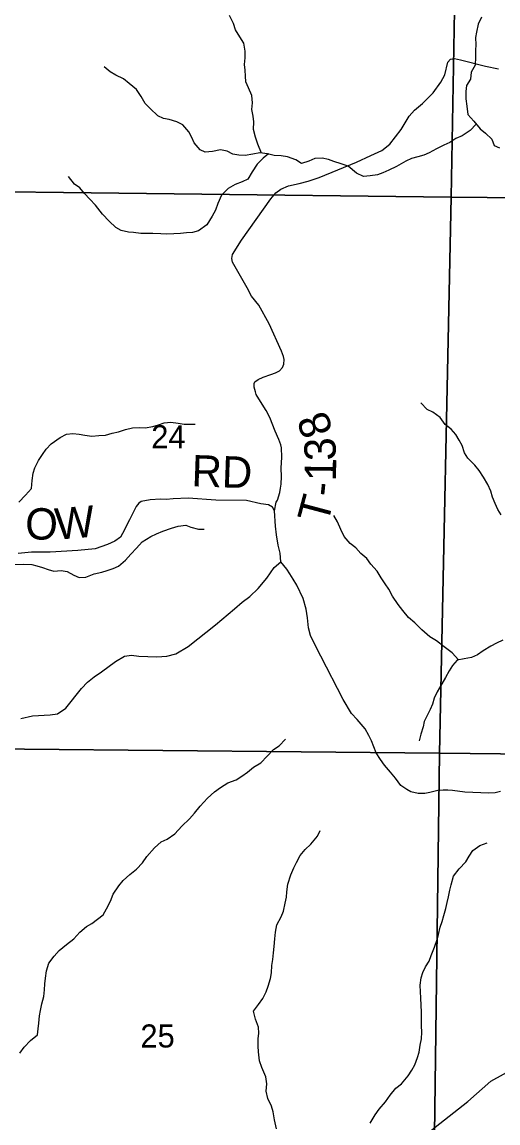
# Model space of a CAD drawing. Extents: x 2043100 to 2470832, y 443715 to 810583.
# Drawn here: x 2254313 to 2258867, y 645735 to 656261 of the extents above; entities that cross this region are included whole.
import ezdxf

# ---------------------------------------------------------------- set-up
doc = ezdxf.new("R2010")
doc.units = 0
for name, color, linetype in [('GM_X_County_Road', 7, 'Continuous'), ('GM_X_County_Road_Text', 7, 'Continuous'), ('GM_X_Minor_River', 7, 'Continuous'), ('GM_X_Section', 7, 'Continuous'), ('GM_X_Section_Text', 7, 'Continuous'), ('GM_X_State_Route', 7, 'Continuous'), ('GM_X_Township_Road', 7, 'Continuous'), ('GM_X_Township_Road_Text', 7, 'Continuous')]:
    doc.layers.add(name, color=color, linetype=linetype)

msp = doc.modelspace()

# ---------------------------------------------------------------- linework, layer by layer
at = {"layer": 'GM_X_County_Road'}
msp.add_lwpolyline([(2254302, 649603), (2254414, 649628), (2254584, 649636), (2254653, 649647), (2254732, 649702), (2254884, 649887), (2254941, 649949), (2255004, 649999), (2255075, 650047), (2255208, 650147), (2255295, 650197), (2255360, 650206), (2255432, 650198), (2255602, 650190), (2255699, 650198), (2255785, 650221), (2255904, 650290), (2256166, 650497), (2256345, 650649), (2256421, 650714), (2256493, 650768), (2256574, 650846), (2256657, 650943), (2256725, 651044), (2256790, 651101), (2256782, 651183), (2256764, 651259), (2256747, 651358), (2256737, 651442), (2256729, 651586), (2256710, 651622), (2256673, 651646), (2256598, 651654), (2256462, 651686), (2256169, 651690), (2255904, 651708), (2255760, 651702), (2255692, 651696), (2255638, 651700), (2255538, 651692), (2255452, 651676), (2255430, 651660), (2255404, 651628), (2255342, 651502), (2255276, 651369), (2255256, 651335), (2255202, 651297), (2255130, 651265), (2255012, 651225), (2254849, 651207), (2254583, 651191), (2254459, 651191), (2254405, 651191), (2254277, 651179)], dxfattribs=at)
at = {"layer": 'GM_X_Minor_River'}
for points in [[(2256604, 655008), (2256570, 655092), (2256546, 655160), (2256527, 655234), (2256532, 655306), (2256526, 655362), (2256511, 655424), (2256518, 655488), (2256513, 655558), (2256479, 655632), (2256456, 655690), (2256450, 655744), (2256447, 655800), (2256442, 655854), (2256448, 655918), (2256449, 655982), (2256436, 656058), (2256398, 656120), (2256355, 656187), (2256338, 656245), (2256298, 656323)], [(2258709, 656308), (2258678, 656239), (2258660, 656163), (2258651, 656113), (2258654, 656041), (2258652, 655991), (2258651, 655923), (2258648, 655848), (2258612, 655782), (2258603, 655714), (2258566, 655655), (2258560, 655595), (2258559, 655525), (2258568, 655455), (2258577, 655377), (2258635, 655312), (2258696, 655240), (2258746, 655198), (2258809, 655141), (2258832, 655079), (2258882, 655058)], [(2258659, 655284), (2258602, 655223), (2258525, 655174), (2258465, 655148), (2258405, 655109), (2258348, 655082), (2258278, 655047), (2258209, 655011), (2258157, 654988), (2258099, 654972), (2258039, 654955), (2257985, 654930), (2257896, 654879), (2257822, 654843), (2257765, 654820), (2257713, 654801), (2257643, 654789), (2257581, 654784), (2257513, 654815), (2257434, 654881), (2257368, 654904), (2257298, 654927), (2257246, 654945), (2257185, 654960), (2257116, 654955), (2257056, 654931), (2256986, 654908), (2256932, 654942), (2256853, 654971), (2256793, 654980), (2256725, 654986), (2256663, 655001), (2256589, 655010), (2256523, 654998), (2256449, 654985), (2256389, 654988), (2256331, 654998), (2256277, 655027), (2256213, 655040), (2256135, 655022), (2256067, 655017), (2256017, 655040), (2255962, 655106), (2255938, 655158), (2255909, 655212), (2255853, 655279), (2255796, 655305), (2255720, 655328), (2255668, 655339), (2255614, 655363), (2255541, 655434), (2255491, 655480), (2255452, 655547), (2255409, 655617), (2255339, 655674), (2255284, 655716), (2255212, 655753), (2255158, 655783), (2255099, 655832)], [(2256672, 654999), (2256620, 654960), (2256562, 654902), (2256515, 654827), (2256474, 654759), (2256420, 654732), (2256354, 654707), (2256287, 654669), (2256223, 654604), (2256188, 654527), (2256165, 654463), (2256134, 654403), (2256080, 654322), (2256001, 654263), (2255945, 654247), (2255887, 654244), (2255829, 654239), (2255765, 654235), (2255695, 654232), (2255643, 654234), (2255565, 654239), (2255509, 654238), (2255449, 654240), (2255381, 654249), (2255331, 654252), (2255263, 654268), (2255211, 654295), (2255146, 654355), (2255084, 654422), (2255017, 654510), (2254962, 654567), (2254912, 654621), (2254867, 654674), (2254815, 654710), (2254758, 654785)], [(2258896, 651549), (2258865, 651601), (2258839, 651657), (2258814, 651719), (2258798, 651775), (2258771, 651840), (2258730, 651908), (2258688, 651972), (2258647, 652023), (2258580, 652091), (2258548, 652142), (2258523, 652212), (2258497, 652264), (2258464, 652316), (2258418, 652367), (2258363, 652413), (2258313, 652480), (2258244, 652532), (2258190, 652557), (2258129, 652621)], [(2254282, 651670), (2254348, 651737), (2254405, 651802), (2254412, 651876), (2254421, 651946), (2254437, 651998), (2254470, 652067), (2254510, 652127), (2254543, 652178), (2254592, 652228), (2254680, 652287), (2254739, 652320), (2254801, 652327), (2254859, 652321), (2254915, 652312), (2254982, 652302), (2255047, 652307), (2255111, 652312), (2255177, 652330), (2255237, 652343), (2255305, 652364), (2255371, 652380), (2255437, 652385), (2255493, 652382), (2255564, 652394), (2255620, 652409), (2255672, 652430), (2255738, 652436), (2255808, 652425), (2255864, 652417), (2255914, 652416), (2255970, 652415)], [(2258490, 650164), (2258428, 650229), (2258353, 650288), (2258279, 650344), (2258216, 650381), (2258139, 650448), (2258073, 650516), (2258012, 650567), (2257956, 650633), (2257913, 650692), (2257858, 650772), (2257824, 650837), (2257787, 650889), (2257751, 650945), (2257710, 651011), (2257651, 651078), (2257611, 651130), (2257554, 651179), (2257506, 651233), (2257453, 651274), (2257395, 651342), (2257362, 651409), (2257331, 651483), (2257297, 651543)], [(2255464, 651292), (2255545, 651343), (2255601, 651368), (2255661, 651392), (2255744, 651421), (2255806, 651442), (2255880, 651450), (2255930, 651431), (2256002, 651412), (2256056, 651412)], [(2254242, 651075), (2254328, 651078), (2254406, 651075), (2254456, 651062), (2254511, 651046), (2254563, 651025), (2254619, 651011), (2254687, 651016), (2254745, 651006), (2254809, 650971), (2254861, 650950), (2254923, 650954), (2255003, 650985), (2255077, 651000), (2255129, 651016), (2255184, 651035), (2255236, 651057), (2255304, 651116), (2255355, 651173), (2255408, 651229), (2255464, 651292)], [(2258912, 650352), (2258853, 650323), (2258799, 650293), (2258725, 650248), (2258672, 650211), (2258614, 650185), (2258542, 650172), (2258476, 650161), (2258433, 650109), (2258399, 650058), (2258366, 649994), (2258331, 649932), (2258284, 649857), (2258258, 649795), (2258241, 649740), (2258217, 649688), (2258192, 649636), (2258160, 649573), (2258151, 649521), (2258130, 649453), (2258114, 649387)], [(2255507, 648281), (2255582, 648366), (2255645, 648421), (2255703, 648449), (2255776, 648500), (2255844, 648571), (2255915, 648644), (2255964, 648698), (2256018, 648765), (2256087, 648839), (2256154, 648900), (2256212, 648941), (2256281, 648986), (2256361, 649016), (2256418, 649051), (2256472, 649090), (2256528, 649136), (2256597, 649177), (2256660, 649242), (2256720, 649306), (2256775, 649341), (2256835, 649404)], [(2256749, 645679), (2256728, 645764), (2256717, 645840), (2256701, 645896), (2256666, 645968), (2256649, 646040), (2256657, 646108), (2256646, 646176), (2256609, 646264), (2256584, 646330), (2256575, 646414), (2256573, 646468), (2256574, 646538), (2256578, 646594), (2256575, 646650), (2256546, 646726), (2256527, 646802), (2256577, 646868), (2256616, 646925), (2256650, 646989), (2256669, 647043), (2256692, 647116), (2256700, 647170), (2256705, 647240), (2256712, 647296), (2256718, 647360), (2256727, 647422), (2256732, 647494), (2256740, 647559), (2256751, 647629), (2256794, 647705), (2256816, 647760), (2256831, 647836), (2256844, 647894), (2256848, 647946), (2256855, 648018), (2256886, 648107), (2256913, 648173), (2256941, 648225), (2256974, 648292), (2257023, 648350), (2257075, 648399), (2257140, 648476), (2257165, 648532)], [(2257644, 645732), (2257693, 645814), (2257729, 645867), (2257790, 645937), (2257837, 646002), (2257889, 646067), (2257944, 646109), (2258009, 646184), (2258043, 646238), (2258070, 646291), (2258097, 646361), (2258113, 646411), (2258124, 646479), (2258134, 646540), (2258139, 646604), (2258136, 646664), (2258135, 646796), (2258132, 646858), (2258130, 646932), (2258127, 646988), (2258122, 647052), (2258132, 647122), (2258147, 647172), (2258173, 647227), (2258210, 647283), (2258227, 647335), (2258261, 647414), (2258286, 647488), (2258299, 647538), (2258315, 647607), (2258334, 647661), (2258349, 647717), (2258367, 647785), (2258382, 647844), (2258392, 647898), (2258407, 647962), (2258418, 648012), (2258440, 648093), (2258497, 648163), (2258558, 648232), (2258592, 648284), (2258627, 648339), (2258694, 648387), (2258762, 648414)], [(2254292, 646402), (2254334, 646459), (2254395, 646522), (2254461, 646576), (2254468, 646635), (2254473, 646689), (2254481, 646759), (2254490, 646811), (2254503, 646873), (2254521, 646945), (2254528, 647006), (2254533, 647066), (2254539, 647118), (2254548, 647188), (2254571, 647262), (2254621, 647329), (2254670, 647383), (2254738, 647440), (2254809, 647495), (2254868, 647560), (2254930, 647612), (2254981, 647643), (2255037, 647682), (2255090, 647726), (2255122, 647782), (2255161, 647855), (2255186, 647923), (2255240, 648002), (2255281, 648054), (2255344, 648109), (2255410, 648162), (2255465, 648222), (2255507, 648281)]]:
    msp.add_lwpolyline(points, dxfattribs=at)
at = {"layer": 'GM_X_Section'}
for points in [[(2253231, 659977), (2258515, 659943), (2258418, 654586), (2253117, 654651)], [(2263953, 659859), (2263921, 654536), (2258418, 654586), (2258515, 659943)], [(2258418, 654586), (2258309, 649270), (2253012, 649320), (2253117, 654651)], [(2258418, 654586), (2263921, 654536), (2263854, 649211), (2258309, 649270)], [(2253012, 649320), (2258309, 649270), (2258238, 643923), (2252910, 644018)], [(2263854, 649211), (2263800, 643920), (2258238, 643923), (2258309, 649270)]]:
    msp.add_lwpolyline(points, close=True, dxfattribs=at)
at = {"layer": 'GM_X_State_Route'}
msp.add_lwpolyline([(2256181, 643116), (2256190, 643129), (2256376, 643495), (2256426, 643596), (2256434, 643613), (2256635, 643934), (2257009, 644425), (2257549, 645021), (2257880, 645377), (2258265, 645694), (2258578, 645939), (2258797, 646133), (2259013, 646253), (2259247, 646383), (2259902, 646665), (2260113, 646766), (2260306, 646858), (2260848, 647113), (2261343, 647388), (2261892, 647631), (2262118, 647726), (2262267, 647789), (2262403, 647886)], dxfattribs=at)
at = {"layer": 'GM_X_Township_Road'}
for points in [[(2256729, 651586), (2256746, 651669), (2256757, 651689), (2256779, 651761), (2256785, 651805), (2256793, 651842), (2256796, 651915), (2256794, 651995), (2256798, 652100), (2256795, 652191), (2256789, 652217), (2256772, 652270), (2256736, 652349), (2256683, 652481), (2256648, 652545), (2256579, 652659), (2256554, 652699), (2256546, 652724), (2256536, 652771), (2256535, 652804), (2256540, 652819), (2256574, 652844), (2256622, 652866), (2256693, 652892), (2256740, 652905), (2256776, 652926), (2256805, 652957), (2256819, 652989), (2256820, 653034), (2256814, 653064), (2256796, 653113), (2256678, 653375), (2256578, 653553), (2256509, 653641), (2256467, 653718), (2256328, 653965), (2256320, 654001), (2256326, 654039), (2256414, 654175), (2256695, 654571), (2256741, 654629), (2256788, 654664), (2256863, 654695), (2256965, 654717), (2257050, 654740), (2257155, 654773), (2257514, 654921), (2257652, 654983), (2257757, 655033), (2257832, 655092), (2257941, 655233), (2258018, 655359), (2258069, 655418), (2258145, 655482), (2258246, 655585), (2258319, 655685), (2258357, 655757), (2258386, 655876), (2258412, 655905), (2258450, 655911), (2258508, 655900), (2258746, 655839), (2258872, 655813)], [(2258891, 648904), (2258841, 648890), (2258779, 648888), (2258551, 648898), (2258432, 648914), (2258386, 648918), (2258344, 648916), (2258292, 648914), (2258214, 648894), (2258168, 648886), (2258104, 648886), (2258034, 648902), (2257996, 648922), (2257938, 648960), (2257886, 649030), (2257840, 649090), (2257782, 649154), (2257743, 649210), (2257703, 649272), (2257657, 649387), (2257631, 649439), (2257595, 649503), (2257519, 649591), (2257465, 649651), (2257387, 649783), (2257172, 650198), (2257100, 650340), (2257074, 650396), (2257054, 650468), (2257044, 650563), (2257031, 650646), (2257004, 650749), (2256943, 650876), (2256907, 650934), (2256876, 650986), (2256846, 651029), (2256790, 651101)]]:
    msp.add_lwpolyline(points, dxfattribs=at)

# ---------------------------------------------------------------- texts
at = {"layer": 'GM_X_County_Road_Text'}
for s, rotation, p in [('RD', 358.0243, (2255932, 651822)), ('O', 358.5718, (2254341, 651316)), ('W', 4.7606, (2254640, 651310))]:
    msp.add_text(s, height=300, rotation=rotation, dxfattribs=at).set_placement(p)
at = {"layer": 'GM_X_Section_Text'}
for s, p in [('24', (2255550, 652185)), ('25', (2255446, 646456))]:
    msp.add_text(s, height=220.8, rotation=0, dxfattribs=at).set_placement(p)
at = {"layer": 'GM_X_Township_Road_Text'}
for s, rotation, p in [('8', 109.5363, (2257293, 652351)), ('3', 92.3735, (2257319, 652071)), ('1', 89.1691, (2257317, 651868)), ('-', 83.9932, (2257302, 651716)), ('T', 75.0813, (2257235, 651449))]:
    msp.add_text(s, height=300, rotation=rotation, dxfattribs=at).set_placement(p)

doc.saveas('drawing.dxf')
